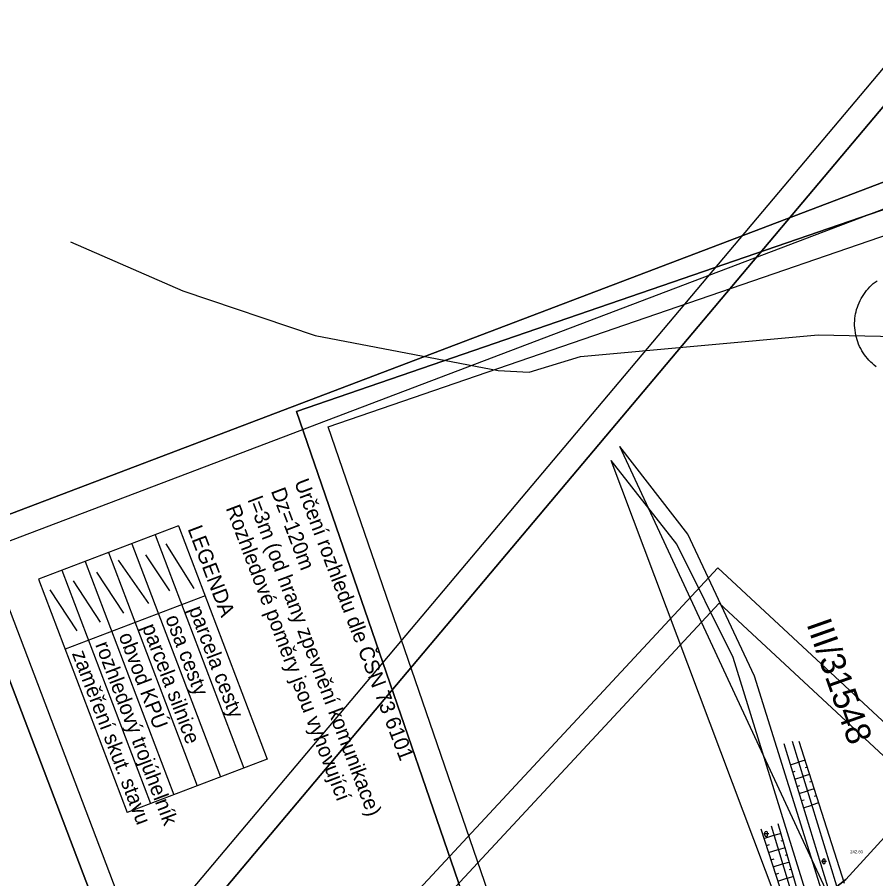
# Model space of a CAD drawing. Extents: x -555887 to -552101, y -1100251 to -1096546.
# Drawn here: x -555051.9 to -554880, y -1097566.9 to -1097394.3 of the extents above; entities that cross this region are included whole.
import ezdxf

# ---------------------------------------------------------------- set-up
doc = ezdxf.new("R2010")
doc.units = 0
for name, color, linetype in [('ram_VC1', 7, 'Continuous'), ('ram_VC2', 7, 'Continuous'), ('ROZHLED_ram_legenda_1', 7, 'Continuous'), ('ROZHLED_ram_legenda_2', 7, 'Continuous'), ('ROZHLED_trojuhelniky_1', 7, 'Continuous'), ('ROZHLED_trojuhelniky_2', 7, 'Continuous'), ('vrstevnice', 7, 'Continuous'), ('Výškopis', 7, 'Continuous'), ('ZSST', 7, 'Continuous'), ('zájem', 7, 'Continuous')]:
    doc.layers.add(name, color=color, linetype=linetype)

msp = doc.modelspace()

# ---------------------------------------------------------------- linework, layer by layer
at = {"layer": 'ram_VC1'}
for points in [[(-554540.88, -1097849.11), (-554911.62, -1097504.63), (-555880.62, -1098547.51), (-555509.88, -1098891.98)], [(-554547.95, -1097849.37), (-554911.36, -1097511.7), (-555873.55, -1098547.25), (-555510.14, -1098884.91)]]:
    msp.add_lwpolyline(points, close=True, dxfattribs=at)
for points in [[(-554540.88, -1097849.11), (-554911.62, -1097504.63), (-555880.62, -1098547.51), (-555509.88, -1098891.98), (-554540.88, -1097849.11)], [(-555510.14, -1098884.91), (-555873.55, -1098547.25), (-554911.36, -1097511.7), (-554547.95, -1097849.37), (-555510.14, -1098884.91)]]:
    msp.add_lwpolyline(points, dxfattribs=at)
at = {"layer": 'ram_VC2'}
for points in [[(-554114.88, -1096958.27), (-554342.13, -1096767.04), (-555018.18, -1097570.44), (-554790.93, -1097761.67)], [(-554121.93, -1096958.88), (-554341.52, -1096774.09), (-555011.14, -1097569.84), (-554791.54, -1097754.63)]]:
    msp.add_lwpolyline(points, close=True, dxfattribs=at)
for points in [[(-554114.88, -1096958.27), (-554342.13, -1096767.04), (-555018.18, -1097570.44), (-554790.93, -1097761.67), (-554114.88, -1096958.27)], [(-554791.54, -1097754.63), (-555011.14, -1097569.84), (-554341.52, -1096774.09), (-554121.93, -1096958.88), (-554791.54, -1097754.63)]]:
    msp.add_lwpolyline(points, dxfattribs=at)
at = {"layer": 'ROZHLED_ram_legenda_1'}
for p, q in [((-555019.61, -1097496.22), (-555047.65, -1097506.88)), ((-555019.61, -1097496.22), (-555001.85, -1097542.96)), ((-555024.28, -1097498), (-555006.53, -1097544.74)), ((-555028.96, -1097499.77), (-555011.2, -1097546.51)), ((-555022.15, -1097499.79), (-555016.55, -1097508.77)), ((-555033.63, -1097501.55), (-555015.87, -1097548.29)), ((-555026.21, -1097501.97), (-555021.46, -1097509.22)), ((-555038.31, -1097503.32), (-555020.55, -1097550.06)), ((-555031.74, -1097503.07), (-555025.67, -1097511.73)), ((-555042.98, -1097505.1), (-555025.22, -1097551.84)), ((-555036.06, -1097505.45), (-555030.65, -1097513.69)), ((-555047.65, -1097506.88), (-555029.9, -1097553.62)), ((-555040.74, -1097507.23), (-555035.33, -1097515.46)), ((-555045.41, -1097509), (-555040, -1097517.24)), ((-555014.28, -1097510.24), (-555042.33, -1097520.9)), ((-555001.85, -1097542.96), (-555029.9, -1097553.62))]:
    msp.add_line(p, q, dxfattribs=at)
msp.add_lwpolyline([(-554762.76, -1097701.09), (-554959.07, -1097775.67), (-555064.55, -1097498.03), (-554868.24, -1097423.45)], close=True, dxfattribs=at)
msp.add_lwpolyline([(-554762.76, -1097701.09), (-554959.07, -1097775.67), (-555064.55, -1097498.03), (-554868.24, -1097423.45)], close=True, dxfattribs=at)
for points in [[(-554868.24, -1097423.45), (-555064.55, -1097498.03), (-554959.07, -1097775.67), (-554762.76, -1097701.09), (-554868.24, -1097423.45)], [(-554956.17, -1097769.22), (-555058.1, -1097500.93), (-554871.14, -1097429.9), (-554769.21, -1097698.19), (-554956.17, -1097769.22)], [(-554956.17, -1097769.22), (-555058.1, -1097500.93), (-554871.14, -1097429.9), (-554769.21, -1097698.19), (-554956.17, -1097769.22)]]:
    msp.add_lwpolyline(points, dxfattribs=at)
at = {"layer": 'ROZHLED_ram_legenda_2'}
msp.add_lwpolyline([(-554996.01, -1097473.25), (-554797.42, -1097404.97), (-554700.85, -1097685.83), (-554899.44, -1097754.11)], close=True, dxfattribs=at)
msp.add_lwpolyline([(-554996.01, -1097473.25), (-554797.42, -1097404.97), (-554700.85, -1097685.83), (-554899.44, -1097754.11)], close=True, dxfattribs=at)
for points in [[(-554899.44, -1097754.11), (-554700.85, -1097685.83), (-554797.42, -1097404.97), (-554996.01, -1097473.25), (-554899.44, -1097754.11)], [(-554800.52, -1097411.32), (-554707.2, -1097682.73), (-554896.34, -1097747.76), (-554989.66, -1097476.35), (-554800.52, -1097411.32)], [(-554800.52, -1097411.32), (-554707.2, -1097682.73), (-554896.34, -1097747.76), (-554989.66, -1097476.35), (-554800.52, -1097411.32)], [(-554879.88, -1097464.3), (-554880.26, -1097464), (-554880.63, -1097463.69), (-554880.98, -1097463.36), (-554881.32, -1097463.02), (-554881.64, -1097462.66), (-554881.94, -1097462.29), (-554882.23, -1097461.9), (-554882.5, -1097461.5), (-554882.75, -1097461.09), (-554882.98, -1097460.67), (-554883.19, -1097460.24), (-554883.39, -1097459.8), (-554883.56, -1097459.35), (-554883.71, -1097458.89), (-554883.85, -1097458.43), (-554883.96, -1097457.96), (-554884.05, -1097457.49), (-554884.11, -1097457.01), (-554884.16, -1097456.54), (-554884.19, -1097456.05), (-554884.19, -1097455.57), (-554884.17, -1097455.09), (-554884.13, -1097454.61), (-554884.07, -1097454.14), (-554884, -1097453.73), (-554883.91, -1097453.33), (-554883.79, -1097452.86), (-554883.65, -1097452.4), (-554883.49, -1097451.95), (-554883.31, -1097451.5), (-554883.11, -1097451.06), (-554882.88, -1097450.64), (-554882.64, -1097450.22), (-554882.38, -1097449.81), (-554882.11, -1097449.42), (-554881.81, -1097449.04), (-554881.5, -1097448.67), (-554881.17, -1097448.32), (-554880.83, -1097447.98), (-554880.47, -1097447.66), (-554880.1, -1097447.36), (-554879.71, -1097447.07)]]:
    msp.add_lwpolyline(points, dxfattribs=at)
at = {"layer": 'ROZHLED_trojuhelniky_1'}
msp.add_line((-554890, -1097597.16), (-554932.99, -1097483.07), dxfattribs=at)
msp.add_lwpolyline([(-554886.46, -1097593.68), (-554908.55, -1097522.59), (-554919.8, -1097499.84), (-554932.99, -1097483.07)], dxfattribs=at)
at = {"layer": 'ROZHLED_trojuhelniky_2'}
msp.add_line((-554881.14, -1097587.98), (-554931.25, -1097480.32), dxfattribs=at)
msp.add_lwpolyline([(-554883.96, -1097591.17), (-554904.22, -1097526.29), (-554917.62, -1097497.86), (-554931.25, -1097480.32)], dxfattribs=at)
at = {"layer": 'vrstevnice'}
msp.add_lwpolyline([(-555041.25, -1097439.25), (-555018.78, -1097449.08), (-554992.24, -1097458.07), (-554955.6, -1097465.09), (-554949.42, -1097465.37), (-554939.1, -1097462.29), (-554891.47, -1097457.89), (-554863.48, -1097458.49), (-554854.78, -1097459.47), (-554818.62, -1097466.82), (-554803.98, -1097474.73), (-554804.23, -1097475.2), (-554797.49, -1097481.38), (-554796.5, -1097481.66), (-554796.79, -1097482.08), (-554795.94, -1097482.22), (-554791.17, -1097489.38), (-554786.39, -1097499.77), (-554778.81, -1097520.83), (-554771.51, -1097546.39), (-554768.98, -1097557.62), (-554760.14, -1097618.84)], dxfattribs=at)
at = {"layer": 'ZSST'}
for p, q in [((-554895.34, -1097539.33), (-554886.27, -1097567.81)), ((-554894.13, -1097543.14), (-554895.42, -1097543.55)), ((-554897.07, -1097544.09), (-554895.41, -1097543.58)), ((-554893.67, -1097544.57), (-554894.11, -1097544.71)), ((-554896.63, -1097545.52), (-554896.08, -1097545.35)), ((-554896.2, -1097546.96), (-554894.53, -1097546.45)), ((-554893.22, -1097546), (-554894.54, -1097546.42)), ((-554895.76, -1097548.39), (-554895.2, -1097548.22)), ((-554892.76, -1097547.43), (-554893.21, -1097547.57)), ((-554895.32, -1097549.83), (-554893.65, -1097549.32)), ((-554892.31, -1097548.86), (-554893.66, -1097549.29)), ((-554891.85, -1097550.29), (-554892.31, -1097550.43)), ((-554894.88, -1097551.26), (-554894.33, -1097551.09)), ((-554891.4, -1097551.72), (-554892.78, -1097552.16)), ((-554894.45, -1097552.7), (-554892.77, -1097552.19)), ((-554902.97, -1097556.91), (-554898.42, -1097570.9)), ((-554901.41, -1097557.92), (-554902.41, -1097557.92)), ((-554902.35, -1097558.83), (-554900.37, -1097558.19)), ((-554902.16, -1097558.17), (-554902.16, -1097557.67)), ((-554901.66, -1097558.17), (-554901.66, -1097557.67)), ((-554898.92, -1097557.82), (-554900.35, -1097558.23)), ((-554901.88, -1097560.26), (-554901.23, -1097560.05)), ((-554898.09, -1097560.7), (-554899.48, -1097561.1)), ((-554898.51, -1097559.26), (-554898.98, -1097559.39)), ((-554901.42, -1097561.68), (-554899.5, -1097561.06)), ((-554897.67, -1097562.14), (-554898.13, -1097562.27)), ((-554900.95, -1097563.11), (-554900.32, -1097562.91)), ((-554900.49, -1097564.54), (-554898.63, -1097563.93)), ((-554897.26, -1097563.58), (-554898.61, -1097563.97)), ((-554889.85, -1097563.43), (-554890.85, -1097563.43)), ((-554890.6, -1097563.68), (-554890.6, -1097563.18)), ((-554890.1, -1097563.68), (-554890.1, -1097563.18)), ((-554900.03, -1097565.96), (-554899.41, -1097565.76)), ((-554896.84, -1097565.02), (-554897.28, -1097565.15)), ((-554899.56, -1097567.39), (-554897.76, -1097566.8)), ((-554896.42, -1097566.46), (-554897.74, -1097566.84))]:
    msp.add_line(p, q, dxfattribs=at)
for points in [[(-554898.38, -1097539.79), (-554888.86, -1097571.04), (-554878.13, -1097606.24), (-554870.58, -1097631.06), (-554861.45, -1097661.27), (-554846.38, -1097710.28), (-554829.78, -1097764.06), (-554821.97, -1097789.47), (-554817.63, -1097805.02)], [(-554896.7, -1097539.36), (-554887.83, -1097568.31), (-554887.19, -1097570.55), (-554886.58, -1097570.33)], [(-554900.93, -1097556.33), (-554897.11, -1097568.93), (-554898.42, -1097570.9)], [(-554825.17, -1097799.69), (-554831.68, -1097777.75), (-554844.75, -1097735.33), (-554860.94, -1097682.93), (-554878.77, -1097624.35), (-554892.12, -1097580.62), (-554895.55, -1097569.48), (-554899.48, -1097555.89)]]:
    msp.add_lwpolyline(points, dxfattribs=at)
for centre, start, end in [((-554901.91, -1097557.67), 0, 180), ((-554901.91, -1097558.17), 180, 0), ((-554890.35, -1097563.18), 0, 180), ((-554890.35, -1097563.68), 180, 0)]:
    msp.add_arc(centre, 0.25, start, end, dxfattribs=at)
at = {"layer": 'zájem'}
for points in [[(-554588.14, -1097239.01), (-554733.55, -1097399.26), (-554743.08, -1097409.76), (-554775.75, -1097445.72), (-554786.65, -1097457.7), (-554793.53, -1097465.36), (-554864.78, -1097543.87), (-554885.93, -1097567.08), (-554889.29, -1097569.68), (-554893.97, -1097573.72), (-554896.43, -1097575.85), (-554902.44, -1097582.45), (-554917.04, -1097598.33), (-554934.81, -1097617.66), (-554945.09, -1097628.87), (-554957.3, -1097642.21), (-554970.1, -1097656.1), (-554982.25, -1097669.37), (-554994.97, -1097683.15), (-555020.64, -1097711.13), (-555026.18, -1097717.1), (-555075.78, -1097771.09)], [(-555075.78, -1097771.09), (-555026.18, -1097717.1), (-555020.64, -1097711.13), (-554994.97, -1097683.15), (-554982.25, -1097669.37), (-554970.1, -1097656.1), (-554957.3, -1097642.21), (-554945.09, -1097628.87), (-554934.81, -1097617.66), (-554917.04, -1097598.33), (-554902.44, -1097582.45), (-554896.43, -1097575.85), (-554893.97, -1097573.72), (-554889.29, -1097569.68), (-554885.93, -1097567.08), (-554864.78, -1097543.87), (-554793.53, -1097465.36), (-554786.65, -1097457.7), (-554775.75, -1097445.72), (-554743.08, -1097409.76), (-554733.55, -1097399.26), (-554588.14, -1097239.01)]]:
    msp.add_lwpolyline(points, dxfattribs=at)

# ---------------------------------------------------------------- texts
at = {"layer": 'ROZHLED_ram_legenda_1'}
for s, height, rotation, p in [('Určení rozhledu dle ČSN 73 6101', 3, 290.8028, (-554996.49, -1097487.43)), ('Dz=120m', 3, 290.8028, (-555001.16, -1097489.2)), ('l=3m (od hrany zpevnění komunikace)', 3, 290.8028, (-555005.83, -1097490.98)), ('Rozhledové poměry jsou vyhovující', 3, 290.8028, (-555010.2, -1097492.64)), ('LEGENDA', 3, 290.8028, (-555017.84, -1097496.79)), ('parcela cesty', 3, 290.8028, (-555017.64, -1097512.88)), ('osa cesty', 3, 290.8028, (-555022.32, -1097514.66)), ('III/31548', 5, 289.3695, (-554893.88, -1097515.85)), ('obvod KPÚ', 3, 290.8028, (-555031.66, -1097518.21)), ('parcela silnice', 3, 290.8028, (-555026.99, -1097516.44)), ('rozhledový trojúhelník', 3, 290.8028, (-555036.34, -1097519.99)), ('zaměření skut. stavu', 3, 290.8028, (-555041.01, -1097521.76))]:
    msp.add_text(s, height=height, rotation=rotation, dxfattribs=at).set_placement(p)
at = {"layer": 'Výškopis'}
msp.add_text('242.60', height=0.6, dxfattribs=at).set_placement((-554885.07, -1097561.8))

doc.saveas('drawing.dxf')
